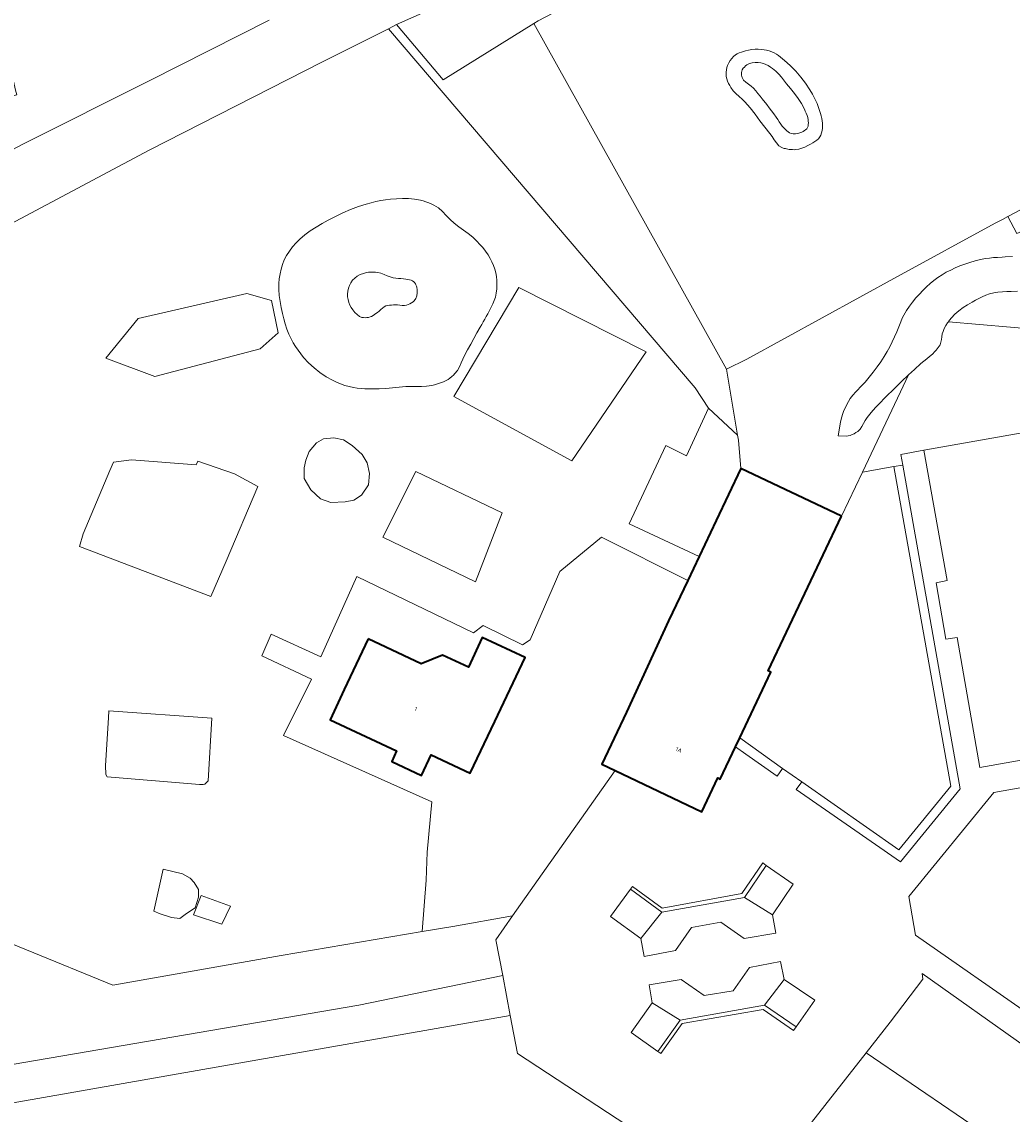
# Model space of a CAD drawing. Header units: metres. Extents: x 197700 to 204338, y 317132 to 325229.
# Tile 638 of 656: x 202976 to 203062, y 318712 to 318808. Entities that reach past the tile are written whole.
import ezdxf
from ezdxf.enums import TextEntityAlignment as Align

# ---------------------------------------------------------------- set-up
doc = ezdxf.new("R2010")
doc.units = ezdxf.units.M
for name, color, linetype, lineweight in [('B-WE-GR-BEPLANTING_CULTUUR_BOSPLANTSOEN-GV', 90, 'Continuous', 18), ('B-WE-GR-BEPLANTING_CULTUUR_HEESTERS-GV', 90, 'Continuous', 18), ('B-WE-GR-BEPLANTING_CULTUUR_VASTE PLANTENVAK-GV', 90, 'Continuous', 18), ('B-WE-GR-GRAS-GV', 60, 'Continuous', 13), ('B-WE-IE-TERREINAFSCHEIDING_KUNSTMATIG_HEKWERK-G', 20, 'IE-TERREINAFSCHEIDING-KUNSTMATIG', 18), ('B-WE-IE-TERREINAFSCHEIDING_KUNSTMATIG_MUUR-G', 90, 'IE-TERREINAFSCHEIDING-KUNSTMATIG-DICHT', 18), ('B-WE-OG-BEBOUWING-GV', 7, 'Continuous', 35), ('B-WE-OG-BEBOUWING-T18', 10, 'Continuous', 18), ('B-WE-OG-TERREIN_CULTUURSCHEIDING-GV', 7, 'Continuous', 18), ('B-WE-OG-TERREIN_ERF-GV', 7, 'Continuous', 18), ('B-WE-OG-TERREIN_ONBEGROEID-GV', 7, 'Continuous', 18), ('B-WE-VH-ONVERHARD-GV', 252, 'Continuous', 18), ('B-WE-VH-VERHARDING_GESLOTEN-GV', 252, 'Continuous', 18), ('B-WE-VH-VERHARDING_HALFVERHARDING-GV', 252, 'Continuous', 18), ('B-WE-VH-VERHARDING_OPEN-GV', 252, 'Continuous', 18)]:
    doc.layers.add(name, color=color, linetype=linetype, lineweight=lineweight)
doc.styles.add('NLCS-ISO-M200-T18', font='NLCS-ISO.ttf', dxfattribs={"height": 0.36})
doc.linetypes.add('IE-TERREINAFSCHEIDING-KUNSTMATIG', pattern='A,4,[82,NLCS.SHX,S=0.75,R=90,X=0,Y=0],4,-2', length=10)
doc.linetypes.add('IE-TERREINAFSCHEIDING-KUNSTMATIG-DICHT', pattern='A,8,-1,[82,NLCS.SHX,S=0.75,R=90,X=0,Y=0],-1', length=10)

msp = doc.modelspace()

# ---------------------------------------------------------------- linework, layer by layer
at = {"layer": 'B-WE-GR-BEPLANTING_CULTUUR_BOSPLANTSOEN-GV'}
for points in [[(203062.584, 318789.149), (203061.813, 318790.614), (203061.335, 318790.363), (203060.702, 318790.029), (203052.207, 318785.413), (203039.089, 318778.201), (203037.343, 318777.337), (203038.289, 318771.587), (203038.362, 318771.145), (203038.573, 318768.688), (203047.338, 318764.534), (203049.163, 318768.375), (203052.454, 318775.374), (203053.148, 318776.831), (203052.563, 318776.275), (203052.018, 318775.741), (203051.083, 318774.797), (203050.685, 318774.394), (203050.294, 318773.985), (203049.917, 318773.564), (203049.563, 318773.125), (203049.401, 318772.878), (203049.256, 318772.615), (203049.109, 318772.355), (203048.944, 318772.117), (203048.743, 318771.92), (203048.592, 318771.815), (203048.43, 318771.718), (203048.258, 318771.635), (203048.082, 318771.569), (203047.904, 318771.524), (203047.739, 318771.508), (203047.049, 318771.533), (203047.247, 318772.725), (203047.329, 318773.104), (203047.442, 318773.472), (203047.549, 318773.742), (203047.669, 318774.009), (203047.801, 318774.27), (203047.944, 318774.526), (203048.097, 318774.772), (203048.327, 318775.081), (203048.585, 318775.369), (203049.131, 318775.928), (203049.39, 318776.217), (203049.745, 318776.647), (203050.095, 318777.084), (203050.433, 318777.528), (203050.757, 318777.982), (203051.059, 318778.449), (203051.3, 318778.861), (203051.526, 318779.282), (203051.74, 318779.71), (203051.945, 318780.143), (203052.144, 318780.578), (203052.267, 318780.871), (203052.381, 318781.168), (203052.494, 318781.466), (203052.615, 318781.759), (203052.753, 318782.042), (203052.982, 318782.433), (203053.237, 318782.812), (203053.514, 318783.177), (203053.806, 318783.53), (203054.108, 318783.87), (203054.406, 318784.184), (203054.716, 318784.488), (203055.039, 318784.78), (203055.374, 318785.056), (203055.721, 318785.312), (203056.08, 318785.546), (203056.453, 318785.763), (203056.837, 318785.963), (203057.228, 318786.147), (203057.624, 318786.315), (203058.061, 318786.481), (203058.506, 318786.628), (203058.959, 318786.757), (203059.416, 318786.866), (203059.875, 318786.954), (203060.212, 318787.003), (203060.552, 318787.039), (203060.893, 318787.066), (203061.299, 318787.091), (203061.576, 318787.107), (203062.217, 318787.133)], [(203062.217, 318787.133), (203061.576, 318787.107), (203061.299, 318787.091), (203060.893, 318787.066), (203060.552, 318787.039), (203060.212, 318787.003), (203059.875, 318786.954), (203059.416, 318786.866), (203058.959, 318786.757), (203058.506, 318786.628), (203058.061, 318786.481), (203057.624, 318786.315), (203057.228, 318786.147), (203056.837, 318785.963), (203056.453, 318785.763), (203056.08, 318785.546), (203055.721, 318785.312), (203055.374, 318785.056), (203055.039, 318784.78), (203054.716, 318784.488), (203054.406, 318784.184), (203054.108, 318783.87), (203053.806, 318783.53), (203053.514, 318783.177), (203053.237, 318782.812), (203052.982, 318782.433), (203052.753, 318782.042), (203052.615, 318781.759), (203052.494, 318781.466), (203052.381, 318781.168), (203052.267, 318780.871), (203052.144, 318780.578), (203051.945, 318780.143), (203051.74, 318779.71), (203051.526, 318779.282), (203051.3, 318778.861), (203051.059, 318778.449), (203050.757, 318777.982), (203050.433, 318777.528), (203050.095, 318777.084), (203049.745, 318776.647), (203049.39, 318776.217), (203049.131, 318775.928), (203048.585, 318775.369), (203048.327, 318775.081), (203048.097, 318774.772), (203047.944, 318774.526), (203047.801, 318774.27), (203047.669, 318774.009), (203047.549, 318773.742), (203047.442, 318773.472), (203047.329, 318773.104), (203047.247, 318772.725), (203047.049, 318771.533), (203047.739, 318771.508), (203047.904, 318771.524), (203048.082, 318771.569), (203048.258, 318771.635), (203048.43, 318771.718), (203048.592, 318771.815), (203048.743, 318771.92), (203048.944, 318772.117), (203049.109, 318772.355), (203049.256, 318772.615), (203049.401, 318772.878), (203049.563, 318773.125), (203049.917, 318773.564), (203050.294, 318773.985), (203050.685, 318774.394), (203051.083, 318774.797), (203052.018, 318775.741), (203052.563, 318776.275), (203053.148, 318776.831), (203053.676, 318777.318), (203054.244, 318777.828), (203054.49, 318778.034), (203054.744, 318778.232), (203054.996, 318778.432), (203055.237, 318778.642), (203055.458, 318778.87), (203055.556, 318778.983), (203055.654, 318779.098), (203055.747, 318779.217), (203055.833, 318779.339), (203055.907, 318779.466), (203055.989, 318779.683), (203056.035, 318779.917), (203056.066, 318780.159), (203056.103, 318780.398), (203056.167, 318780.625), (203056.278, 318780.877), (203056.41, 318781.122), (203056.558, 318781.36), (203056.635, 318781.468), (203056.72, 318781.588), (203056.89, 318781.804), (203057.196, 318782.129), (203057.541, 318782.421), (203057.913, 318782.688), (203058.3, 318782.935), (203058.69, 318783.167), (203058.981, 318783.334), (203059.279, 318783.495), (203059.582, 318783.644), (203059.891, 318783.775), (203060.206, 318783.883), (203060.571, 318783.97), (203060.945, 318784.026), (203061.326, 318784.061), (203061.708, 318784.083), (203062.088, 318784.103), (203062.634, 318784.119)], [(203062.634, 318784.119), (203062.088, 318784.103), (203061.708, 318784.083), (203061.326, 318784.061), (203060.945, 318784.026), (203060.571, 318783.97), (203060.206, 318783.883), (203059.891, 318783.775), (203059.582, 318783.644), (203059.279, 318783.495), (203058.981, 318783.334), (203058.69, 318783.167), (203058.3, 318782.935), (203057.913, 318782.688), (203057.541, 318782.421), (203057.196, 318782.129), (203056.89, 318781.804), (203056.72, 318781.588), (203056.635, 318781.468), (203062.037, 318780.99), (203090.569, 318778.492)]]:
    msp.add_lwpolyline(points, dxfattribs=at)
at = {"layer": 'B-WE-GR-BEPLANTING_CULTUUR_HEESTERS-GV'}
for points in [[(203051.883, 318768.861), (203056.832, 318741.05), (203052.311, 318735.505), (203043.878, 318741.413), (203043.394, 318740.768), (203052.466, 318734.448), (203057.655, 318740.822), (203052.66, 318768.989)], [(203038.48, 318745.249), (203038.113, 318744.476), (203039.023, 318743.83), (203041.732, 318741.901), (203042.209, 318742.578)], [(203040.79, 318734.145), (203040.482, 318734.358), (203038.65, 318731.696), (203031.745, 318730.44), (203029.14, 318732.316), (203028.965, 318732.074), (203031.698, 318730.085), (203038.888, 318731.357)], [(203031.368, 318717.947), (203031.619, 318717.768), (203033.46, 318720.376), (203040.512, 318721.61), (203043.171, 318719.789), (203043.377, 318720.086), (203040.638, 318721.979), (203033.298, 318720.682)]]:
    msp.add_lwpolyline(points, close=True, dxfattribs=at)
at = {"layer": 'B-WE-GR-BEPLANTING_CULTUUR_VASTE PLANTENVAK-GV'}
for points in [[(203038.888, 318731.357), (203041.33, 318729.858), (203043.128, 318732.525), (203040.79, 318734.145)], [(203029.888, 318727.781), (203031.698, 318730.085), (203028.965, 318732.074), (203027.242, 318729.695), (203029.885, 318727.798)], [(203018.709, 318729.747), (203013.525, 318728.845), (203010.856, 318728.391), (202998.594, 318726.305), (202983.942, 318723.714), (202968.889, 318729.868), (202971.945, 318716.279), (203005.342, 318721.976), (203017.862, 318724.554), (203017.248, 318727.677)], [(203040.638, 318721.979), (203043.377, 318720.086), (203045.001, 318722.434), (203042.345, 318724.223)], [(203033.298, 318720.682), (203030.867, 318722.181), (203029.029, 318719.616), (203031.368, 318717.947)]]:
    msp.add_lwpolyline(points, close=True, dxfattribs=at)
for points in [[(203031.278, 318709.833), (203019.141, 318717.773), (203018.516, 318721.084), (202970.964, 318712.732)], [(203065.151, 318707.17), (203049.474, 318717.842), (203044.087, 318710.958)]]:
    msp.add_lwpolyline(points, dxfattribs=at)
at = {"layer": 'B-WE-GR-GRAS-GV'}
for points in [[(203037.31, 318802.8), (203037.352, 318802.601), (203037.42, 318802.403), (203037.507, 318802.209), (203037.607, 318802.021), (203037.711, 318801.841), (203037.913, 318801.563), (203038.155, 318801.313), (203038.418, 318801.076), (203038.684, 318800.841), (203038.934, 318800.593), (203039.388, 318800.065), (203039.819, 318799.516), (203040.239, 318798.958), (203040.661, 318798.4), (203041.097, 318797.855), (203041.294, 318797.586), (203041.48, 318797.299), (203041.673, 318797.022), (203041.892, 318796.785), (203042.154, 318796.618), (203042.249, 318796.582), (203042.347, 318796.552), (203042.449, 318796.527), (203042.551, 318796.505), (203042.653, 318796.486), (203042.791, 318796.464), (203042.931, 318796.448), (203043.071, 318796.438), (203043.21, 318796.436), (203043.348, 318796.442), (203043.619, 318796.484), (203043.886, 318796.562), (203044.149, 318796.668), (203044.403, 318796.793), (203044.647, 318796.928), (203044.826, 318797.031), (203045.009, 318797.14), (203045.182, 318797.258), (203045.336, 318797.391), (203045.459, 318797.542), (203045.546, 318797.713), (203045.607, 318797.905), (203045.648, 318798.108), (203045.671, 318798.315), (203045.683, 318798.516), (203045.678, 318798.73), (203045.651, 318798.946), (203045.608, 318799.162), (203045.556, 318799.377), (203045.502, 318799.588), (203045.372, 318800.021), (203045.208, 318800.446), (203045.017, 318800.862), (203044.805, 318801.267), (203044.58, 318801.659), (203044.215, 318802.22), (203043.805, 318802.757), (203043.358, 318803.268), (203042.879, 318803.748), (203042.376, 318804.195), (203042.204, 318804.342), (203042.03, 318804.489), (203041.853, 318804.631), (203041.668, 318804.76), (203041.475, 318804.869), (203041.267, 318804.958), (203041.048, 318805.031), (203040.823, 318805.088), (203040.596, 318805.131), (203040.37, 318805.161), (203040.094, 318805.178), (203039.815, 318805.174), (203039.534, 318805.149), (203039.257, 318805.105), (203038.987, 318805.043), (203038.804, 318804.993), (203038.62, 318804.936), (203038.439, 318804.869), (203038.268, 318804.788), (203038.112, 318804.691), (203037.939, 318804.546), (203037.781, 318804.374), (203037.64, 318804.183), (203037.521, 318803.98), (203037.429, 318803.773), (203037.37, 318803.588), (203037.327, 318803.393), (203037.302, 318803.193), (203037.296, 318802.993)], [(203039.672, 318801.785), (203039.87, 318801.563), (203040.061, 318801.334), (203040.247, 318801.101), (203040.43, 318800.866), (203040.826, 318800.361), (203041.036, 318800.091), (203041.244, 318799.818), (203041.45, 318799.544), (203041.653, 318799.268), (203041.787, 318799.07), (203041.914, 318798.867), (203042.042, 318798.665), (203042.181, 318798.473), (203042.339, 318798.3), (203042.452, 318798.193), (203042.57, 318798.085), (203042.694, 318797.986), (203042.823, 318797.903), (203042.957, 318797.847), (203043.134, 318797.815), (203043.325, 318797.817), (203043.52, 318797.846), (203043.709, 318797.899), (203043.882, 318797.97), (203043.994, 318798.029), (203044.106, 318798.097), (203044.212, 318798.176), (203044.303, 318798.264), (203044.373, 318798.36), (203044.42, 318798.48), (203044.443, 318798.616), (203044.448, 318798.76), (203044.441, 318798.906), (203044.429, 318799.045), (203044.396, 318799.235), (203044.338, 318799.423), (203044.264, 318799.609), (203044.182, 318799.792), (203044.1, 318799.972), (203043.858, 318800.448), (203043.569, 318800.901), (203043.247, 318801.337), (203042.906, 318801.76), (203042.562, 318802.175), (203042.106, 318802.745), (203041.869, 318803.022), (203041.615, 318803.278), (203041.337, 318803.5), (203041.148, 318803.627), (203040.95, 318803.749), (203040.745, 318803.859), (203040.536, 318803.946), (203040.324, 318804.001), (203040.079, 318804.029), (203039.819, 318804.029), (203039.56, 318803.997), (203039.317, 318803.929), (203039.106, 318803.818), (203038.993, 318803.732), (203038.882, 318803.63), (203038.781, 318803.517), (203038.7, 318803.395), (203038.649, 318803.268), (203038.633, 318803.162), (203038.633, 318803.048), (203038.647, 318802.931), (203038.671, 318802.816), (203038.7, 318802.709), (203038.82, 318802.489), (203039.008, 318802.303), (203039.234, 318802.135), (203039.466, 318801.967)], [(203039.672, 318801.785), (203039.466, 318801.967), (203039.234, 318802.135), (203039.008, 318802.303), (203038.82, 318802.489), (203038.7, 318802.709), (203038.671, 318802.816), (203038.647, 318802.931), (203038.633, 318803.048), (203038.633, 318803.162), (203038.649, 318803.268), (203038.7, 318803.395), (203038.781, 318803.517), (203038.882, 318803.63), (203038.993, 318803.732), (203039.106, 318803.818), (203039.317, 318803.929), (203039.56, 318803.997), (203039.819, 318804.029), (203040.079, 318804.029), (203040.324, 318804.001), (203040.536, 318803.946), (203040.745, 318803.859), (203040.95, 318803.749), (203041.148, 318803.627), (203041.337, 318803.5), (203041.615, 318803.278), (203041.869, 318803.022), (203042.106, 318802.745), (203042.562, 318802.175), (203042.906, 318801.76), (203043.247, 318801.337), (203043.569, 318800.901), (203043.858, 318800.448), (203044.1, 318799.972), (203044.182, 318799.792), (203044.264, 318799.609), (203044.338, 318799.423), (203044.396, 318799.235), (203044.429, 318799.045), (203044.441, 318798.906), (203044.448, 318798.76), (203044.443, 318798.616), (203044.42, 318798.48), (203044.373, 318798.36), (203044.303, 318798.264), (203044.212, 318798.176), (203044.106, 318798.097), (203043.994, 318798.029), (203043.882, 318797.97), (203043.709, 318797.899), (203043.52, 318797.846), (203043.325, 318797.817), (203043.134, 318797.815), (203042.957, 318797.847), (203042.823, 318797.903), (203042.694, 318797.986), (203042.57, 318798.085), (203042.452, 318798.193), (203042.339, 318798.3), (203042.181, 318798.473), (203042.042, 318798.665), (203041.914, 318798.867), (203041.787, 318799.07), (203041.653, 318799.268), (203041.45, 318799.544), (203041.244, 318799.818), (203041.036, 318800.091), (203040.826, 318800.361), (203040.43, 318800.866), (203040.247, 318801.101), (203040.061, 318801.334), (203039.87, 318801.563)], [(202998.694, 318786.453), (202998.575, 318786.047), (202998.486, 318785.63), (202998.424, 318785.208), (202998.385, 318784.791), (202998.377, 318784.268), (202998.416, 318783.741), (202998.491, 318783.213), (202998.593, 318782.688), (202998.71, 318782.172), (202998.822, 318781.722), (202998.949, 318781.272), (202999.094, 318780.828), (202999.262, 318780.395), (202999.456, 318779.976), (202999.641, 318779.635), (202999.844, 318779.301), (203000.064, 318778.976), (203000.297, 318778.663), (203000.542, 318778.363), (203000.975, 318777.893), (203001.447, 318777.45), (203001.953, 318777.042), (203002.487, 318776.679), (203003.043, 318776.368), (203003.394, 318776.203), (203003.757, 318776.055), (203004.129, 318775.924), (203004.506, 318775.815), (203004.886, 318775.729), (203005.208, 318775.679), (203005.534, 318775.648), (203005.863, 318775.631), (203006.193, 318775.622), (203006.521, 318775.616), (203007.106, 318775.625), (203007.69, 318775.663), (203008.274, 318775.718), (203008.859, 318775.775), (203009.444, 318775.819), (203009.893, 318775.831), (203010.345, 318775.828), (203010.796, 318775.83), (203011.242, 318775.856), (203011.68, 318775.925), (203011.939, 318775.985), (203012.2, 318776.052), (203012.457, 318776.132), (203012.705, 318776.229), (203012.94, 318776.347), (203013.105, 318776.449), (203013.267, 318776.563), (203013.422, 318776.686), (203013.569, 318776.817), (203013.706, 318776.954), (203013.919, 318777.231), (203014.091, 318777.542), (203014.24, 318777.873), (203014.384, 318778.207), (203014.54, 318778.532), (203014.807, 318779.027), (203015.076, 318779.521), (203015.348, 318780.014), (203015.622, 318780.506), (203015.898, 318780.996), (203016.031, 318781.226), (203016.167, 318781.454), (203016.302, 318781.683), (203016.434, 318781.913), (203016.56, 318782.146), (203016.863, 318782.717), (203017.006, 318783.007), (203017.13, 318783.303), (203017.225, 318783.604), (203017.298, 318783.953), (203017.343, 318784.313), (203017.361, 318784.677), (203017.351, 318785.04), (203017.313, 318785.395), (203017.251, 318785.72), (203017.163, 318786.044), (203017.052, 318786.363), (203016.922, 318786.674), (203016.776, 318786.973), (203016.587, 318787.298), (203016.369, 318787.61), (203016.131, 318787.909), (203015.879, 318788.197), (203015.621, 318788.475), (203015.255, 318788.819), (203014.86, 318789.132), (203014.037, 318789.73), (203013.639, 318790.043), (203013.29, 318790.368), (203012.955, 318790.716), (203012.618, 318791.058), (203012.263, 318791.369), (203011.872, 318791.621), (203011.65, 318791.727), (203011.42, 318791.82), (203011.184, 318791.903), (203010.945, 318791.976), (203010.706, 318792.04), (203010.197, 318792.136), (203009.676, 318792.182), (203009.148, 318792.188), (203008.62, 318792.165), (203008.099, 318792.123), (203007.674, 318792.073), (203007.249, 318792.004), (203006.827, 318791.918), (203006.407, 318791.818), (203005.993, 318791.708), (203005.305, 318791.492), (203004.627, 318791.237), (203003.961, 318790.947), (203003.308, 318790.629), (203002.67, 318790.289), (203002.149, 318790), (203001.629, 318789.699), (203001.122, 318789.378), (203000.642, 318789.028), (203000.202, 318788.638), (202999.888, 318788.315), (202999.585, 318787.972), (202999.303, 318787.611), (202999.053, 318787.233), (202998.846, 318786.839)], [(203005.617, 318781.839), (203005.75, 318781.818), (203005.892, 318781.812), (203006.037, 318781.82), (203006.18, 318781.842), (203006.316, 318781.875), (203006.451, 318781.929), (203006.581, 318782.003), (203006.707, 318782.089), (203006.831, 318782.179), (203006.954, 318782.267), (203007.104, 318782.384), (203007.248, 318782.515), (203007.392, 318782.644), (203007.541, 318782.757), (203007.703, 318782.841), (203007.855, 318782.884), (203008.015, 318782.907), (203008.18, 318782.918), (203008.346, 318782.922), (203008.51, 318782.927), (203008.708, 318782.922), (203008.909, 318782.901), (203009.109, 318782.879), (203009.304, 318782.874), (203009.491, 318782.904), (203009.639, 318782.954), (203009.789, 318783.019), (203009.933, 318783.098), (203010.062, 318783.189), (203010.169, 318783.292), (203010.293, 318783.484), (203010.379, 318783.717), (203010.425, 318783.972), (203010.429, 318784.227), (203010.389, 318784.461), (203010.355, 318784.565), (203010.312, 318784.672), (203010.259, 318784.775), (203010.197, 318784.869), (203010.126, 318784.948), (203010.015, 318785.024), (203009.882, 318785.075), (203009.737, 318785.111), (203009.587, 318785.14), (203009.443, 318785.169), (203009.226, 318785.205), (203009.004, 318785.222), (203008.782, 318785.232), (203008.56, 318785.246), (203008.342, 318785.278), (203008.068, 318785.358), (203007.8, 318785.468), (203007.534, 318785.585), (203007.265, 318785.687), (203006.99, 318785.751), (203006.794, 318785.774), (203006.594, 318785.787), (203006.394, 318785.789), (203006.196, 318785.777), (203006.005, 318785.746), (203005.737, 318785.671), (203005.468, 318785.562), (203005.212, 318785.423), (203004.982, 318785.257), (203004.792, 318785.067), (203004.649, 318784.862), (203004.528, 318784.626), (203004.436, 318784.372), (203004.375, 318784.112), (203004.35, 318783.86), (203004.362, 318783.626), (203004.407, 318783.386), (203004.479, 318783.147), (203004.573, 318782.919), (203004.685, 318782.709), (203004.826, 318782.492), (203004.994, 318782.277), (203005.184, 318782.083), (203005.393, 318781.93)], [(203005.617, 318781.839), (203005.393, 318781.93), (203005.184, 318782.083), (203004.994, 318782.277), (203004.826, 318782.492), (203004.685, 318782.709), (203004.573, 318782.919), (203004.479, 318783.147), (203004.407, 318783.386), (203004.362, 318783.626), (203004.35, 318783.86), (203004.375, 318784.112), (203004.436, 318784.372), (203004.528, 318784.626), (203004.649, 318784.862), (203004.792, 318785.067), (203004.982, 318785.257), (203005.212, 318785.423), (203005.468, 318785.562), (203005.737, 318785.671), (203006.005, 318785.746), (203006.196, 318785.777), (203006.394, 318785.789), (203006.594, 318785.787), (203006.794, 318785.774), (203006.99, 318785.751), (203007.265, 318785.687), (203007.534, 318785.585), (203007.8, 318785.468), (203008.068, 318785.358), (203008.342, 318785.278), (203008.56, 318785.246), (203008.782, 318785.232), (203009.004, 318785.222), (203009.226, 318785.205), (203009.443, 318785.169), (203009.587, 318785.14), (203009.737, 318785.111), (203009.882, 318785.075), (203010.015, 318785.024), (203010.126, 318784.948), (203010.197, 318784.869), (203010.259, 318784.775), (203010.312, 318784.672), (203010.355, 318784.565), (203010.389, 318784.461), (203010.429, 318784.227), (203010.425, 318783.972), (203010.379, 318783.717), (203010.293, 318783.484), (203010.169, 318783.292), (203010.062, 318783.189), (203009.933, 318783.098), (203009.789, 318783.019), (203009.639, 318782.954), (203009.491, 318782.904), (203009.304, 318782.874), (203009.109, 318782.879), (203008.909, 318782.901), (203008.708, 318782.922), (203008.51, 318782.927), (203008.346, 318782.922), (203008.18, 318782.918), (203008.015, 318782.907), (203007.855, 318782.884), (203007.703, 318782.841), (203007.541, 318782.757), (203007.392, 318782.644), (203007.248, 318782.515), (203007.104, 318782.384), (203006.954, 318782.267), (203006.831, 318782.179), (203006.707, 318782.089), (203006.581, 318782.003), (203006.451, 318781.929), (203006.316, 318781.875), (203006.18, 318781.842), (203006.037, 318781.82), (203005.892, 318781.812), (203005.75, 318781.818)], [(203096.087, 318777.617), (203054.505, 318770.278), (203056.522, 318758.938), (203055.562, 318758.745), (203056.419, 318753.833), (203057.389, 318753.978), (203059.38, 318742.671), (203100.961, 318750.024), (203098.939, 318761.32), (203099.929, 318761.522), (203099.012, 318766.466), (203098.08, 318766.298)]]:
    msp.add_lwpolyline(points, close=True, dxfattribs=at)
at = {"layer": 'B-WE-IE-TERREINAFSCHEIDING_KUNSTMATIG_HEKWERK-G'}
for points in [[(203061.813, 318790.614), (203069.575, 318794.701), (203083.268, 318802.091), (203090.236, 318805.941), (203081.294, 318823.196), (203074.056, 318836.015), (203047.962, 318822.055), (203035.751, 318815.43), (203020.959, 318807.658), (203020.561, 318807.41)], [(202962.252, 318784.206), (202966.414, 318785.433), (202975.937, 318790.452), (202987.107, 318796.383), (203002.182, 318804.081), (203007.914, 318806.965)], [(203007.914, 318806.965), (203008.615, 318807.318)], [(203008.615, 318807.318), (203012.685, 318802.515), (203020.561, 318807.41)], [(203037.343, 318777.337), (203039.089, 318778.201), (203052.207, 318785.413), (203060.702, 318790.029), (203061.335, 318790.363), (203061.813, 318790.614)], [(203097.232, 318777.952), (203090.569, 318778.492), (203062.037, 318780.99), (203056.635, 318781.468)], [(203037.343, 318777.337), (203038.289, 318771.587)], [(203096.087, 318777.617), (203054.505, 318770.278)], [(203054.505, 318770.278), (203056.522, 318758.938), (203055.562, 318758.745), (203056.419, 318753.833), (203057.389, 318753.978), (203059.38, 318742.671), (203100.961, 318750.024), (203098.939, 318761.32), (203099.929, 318761.522), (203099.012, 318766.466), (203098.08, 318766.298), (203096.087, 318777.617)], [(203049.163, 318768.375), (203052.454, 318775.374), (203053.148, 318776.831)], [(203038.289, 318771.587), (203038.362, 318771.145), (203038.573, 318768.688)], [(202968.889, 318729.868), (202983.942, 318723.714), (202998.594, 318726.305), (203010.856, 318728.391)], [(203010.856, 318728.391), (203013.525, 318728.845), (203018.709, 318729.747)]]:
    msp.add_lwpolyline(points, dxfattribs=at)
at = {"layer": 'B-WE-IE-TERREINAFSCHEIDING_KUNSTMATIG_MUUR-G'}
msp.add_lwpolyline([(203008.615, 318807.318), (203019.856, 318812.33)], dxfattribs=at)
at = {"layer": 'B-WE-OG-BEBOUWING-GV'}
for points in [[(203047.338, 318764.534), (203038.573, 318768.688), (203036.432, 318764.169), (203034.943, 318761.027), (203033.955, 318758.94), (203032.297, 318755.441), (203028.623, 318747.479), (203026.477, 318742.963), (203027.644, 318742.409), (203035.191, 318738.823), (203036.576, 318741.755), (203036.775, 318741.661), (203038.113, 318744.476), (203038.48, 318745.249), (203041.195, 318750.963), (203040.96, 318751.075)], [(203006.142, 318753.857), (203004.078, 318749.465), (203002.84, 318746.831), (203008.619, 318744.113), (203008.203, 318743.201), (203010.79, 318741.965), (203011.646, 318743.773), (203015.037, 318742.165), (203017.179, 318746.683), (203019.818, 318752.249), (203016.079, 318753.988), (203014.88, 318751.411), (203012.629, 318752.458), (203010.776, 318751.702)]]:
    msp.add_lwpolyline(points, close=True, dxfattribs=at)
at = {"layer": 'B-WE-OG-TERREIN_CULTUURSCHEIDING-GV'}
for points in [[(203081.294, 318823.196), (203090.236, 318805.941), (203083.268, 318802.091), (203069.575, 318794.701), (203061.813, 318790.614), (203062.584, 318789.149), (203099.325, 318805.004), (203094.111, 318814.785)], [(203019.856, 318812.33), (203008.615, 318807.318), (203012.685, 318802.515), (203020.561, 318807.41), (203020.959, 318807.658)], [(202968.889, 318729.868), (202983.942, 318723.714), (202998.594, 318726.305), (203010.856, 318728.391), (203011.195, 318732.862), (203011.285, 318735.306), (203011.685, 318739.672), (202998.793, 318745.444), (203001.223, 318750.355), (202996.903, 318752.384), (202997.707, 318754.277), (203002.027, 318752.291), (203005.182, 318759.302), (203015.32, 318754.387), (203016.164, 318755.024), (203019.569, 318753.346), (203020.257, 318753.79), (203022.817, 318759.737), (203026.453, 318762.718), (203033.955, 318758.94), (203034.943, 318761.027), (203028.858, 318763.875), (203032.037, 318770.699), (203033.858, 318769.806), (203035.751, 318773.936), (203034.601, 318775.717), (203007.914, 318806.965), (203002.182, 318804.081), (202987.107, 318796.383), (202975.937, 318790.452)], [(203090.569, 318778.492), (203062.037, 318780.99), (203056.635, 318781.468), (203056.558, 318781.36), (203056.41, 318781.122), (203056.278, 318780.877), (203056.167, 318780.625), (203056.103, 318780.398), (203056.066, 318780.159), (203056.035, 318779.917), (203055.989, 318779.683), (203055.907, 318779.466), (203055.833, 318779.339), (203055.747, 318779.217), (203055.654, 318779.098), (203055.556, 318778.983), (203055.458, 318778.87), (203055.237, 318778.642), (203054.996, 318778.432), (203054.744, 318778.232), (203054.49, 318778.034), (203054.244, 318777.828), (203053.676, 318777.318), (203053.148, 318776.831), (203052.454, 318775.374), (203049.163, 318768.375), (203051.883, 318768.861), (203052.66, 318768.989), (203052.496, 318769.914), (203054.505, 318770.278), (203096.087, 318777.617)], [(203092.899, 318723.577), (203094.499, 318714.815), (203094.007, 318714.727), (203076.045, 318711.517), (203075.553, 318711.429), (203073.912, 318720.186), (203063.426, 318718.308), (203054.349, 318724.732), (203054.423, 318724.24), (203051.564, 318720.498), (203049.474, 318717.842), (203065.151, 318707.17), (203104.628, 318714.066), (203106.994, 318717.483), (203108.67, 318716.307)]]:
    msp.add_lwpolyline(points, dxfattribs=at)
for points in [[(203008.615, 318807.318), (203007.914, 318806.965), (203034.601, 318775.717), (203035.751, 318773.936), (203038.289, 318771.587), (203037.343, 318777.337), (203020.561, 318807.41), (203012.685, 318802.515)], [(202998.694, 318786.453), (202998.846, 318786.839), (202999.053, 318787.233), (202999.303, 318787.611), (202999.585, 318787.972), (202999.888, 318788.315), (203000.202, 318788.638), (203000.642, 318789.028), (203001.122, 318789.378), (203001.629, 318789.699), (203002.149, 318790), (203002.67, 318790.289), (203003.308, 318790.629), (203003.961, 318790.947), (203004.627, 318791.237), (203005.305, 318791.492), (203005.993, 318791.708), (203006.407, 318791.818), (203006.827, 318791.918), (203007.249, 318792.004), (203007.674, 318792.073), (203008.099, 318792.123), (203008.62, 318792.165), (203009.148, 318792.188), (203009.676, 318792.182), (203010.197, 318792.136), (203010.706, 318792.04), (203010.945, 318791.976), (203011.184, 318791.903), (203011.42, 318791.82), (203011.65, 318791.727), (203011.872, 318791.621), (203012.263, 318791.369), (203012.618, 318791.058), (203012.955, 318790.716), (203013.29, 318790.368), (203013.639, 318790.043), (203014.037, 318789.73), (203014.86, 318789.132), (203015.255, 318788.819), (203015.621, 318788.475), (203015.879, 318788.197), (203016.131, 318787.909), (203016.369, 318787.61), (203016.587, 318787.298), (203016.776, 318786.973), (203016.922, 318786.674), (203017.052, 318786.363), (203017.163, 318786.044), (203017.251, 318785.72), (203017.313, 318785.395), (203017.351, 318785.04), (203017.361, 318784.677), (203017.343, 318784.313), (203017.298, 318783.953), (203017.225, 318783.604), (203017.13, 318783.303), (203017.006, 318783.007), (203016.863, 318782.717), (203016.56, 318782.146), (203016.434, 318781.913), (203016.302, 318781.683), (203016.167, 318781.454), (203016.031, 318781.226), (203015.898, 318780.996), (203015.622, 318780.506), (203015.348, 318780.014), (203015.076, 318779.521), (203014.807, 318779.027), (203014.54, 318778.532), (203014.384, 318778.207), (203014.24, 318777.873), (203014.091, 318777.542), (203013.919, 318777.231), (203013.706, 318776.954), (203013.569, 318776.817), (203013.422, 318776.686), (203013.267, 318776.563), (203013.105, 318776.449), (203012.94, 318776.347), (203012.705, 318776.229), (203012.457, 318776.132), (203012.2, 318776.052), (203011.939, 318775.985), (203011.68, 318775.925), (203011.242, 318775.856), (203010.796, 318775.83), (203010.345, 318775.828), (203009.893, 318775.831), (203009.444, 318775.819), (203008.859, 318775.775), (203008.274, 318775.718), (203007.69, 318775.663), (203007.106, 318775.625), (203006.521, 318775.616), (203006.193, 318775.622), (203005.863, 318775.631), (203005.534, 318775.648), (203005.208, 318775.679), (203004.886, 318775.729), (203004.506, 318775.815), (203004.129, 318775.924), (203003.757, 318776.055), (203003.394, 318776.203), (203003.043, 318776.368), (203002.487, 318776.679), (203001.953, 318777.042), (203001.447, 318777.45), (203000.975, 318777.893), (203000.542, 318778.363), (203000.297, 318778.663), (203000.064, 318778.976), (202999.844, 318779.301), (202999.641, 318779.635), (202999.456, 318779.976), (202999.262, 318780.395), (202999.094, 318780.828), (202998.949, 318781.272), (202998.822, 318781.722), (202998.71, 318782.172), (202998.593, 318782.688), (202998.491, 318783.213), (202998.416, 318783.741), (202998.377, 318784.268), (202998.385, 318784.791), (202998.424, 318785.208), (202998.486, 318785.63), (202998.575, 318786.047)], [(202986.136, 318781.752), (202995.6, 318783.925), (202997.746, 318783.3), (202998.332, 318780.502), (202996.762, 318779.104), (202987.587, 318776.685), (202983.335, 318778.289)], [(203013.609, 318774.944), (203019.265, 318784.438), (203030.327, 318778.831), (203023.874, 318769.363)], [(203000.59, 318768.755), (203000.736, 318769.424), (203001.027, 318770.182), (203001.667, 318770.91), (203002.279, 318771.274), (203003.181, 318771.346), (203004.011, 318771.186), (203004.768, 318770.691), (203005.642, 318769.919), (203006.064, 318769.177), (203006.282, 318768.245), (203006.181, 318767.255), (203005.569, 318766.367), (203004.914, 318765.93), (203004.157, 318765.784), (203002.919, 318765.726), (203002.002, 318766.046), (203001.158, 318766.833), (203000.575, 318767.808)], [(202984.014, 318769.244), (202985.564, 318769.437), (202991.182, 318769.007), (202991.347, 318769.315), (202994.525, 318768.237), (202996.545, 318767.122), (202993.791, 318760.637), (202992.463, 318757.564), (202981.029, 318761.914), (202981.373, 318763.003), (202983.694, 318768.524)], [(203007.435, 318762.708), (203010.309, 318768.439), (203017.815, 318764.823), (203015.507, 318758.818)], [(202983.587, 318747.588), (202992.564, 318746.964), (202992.235, 318741.514), (202991.943, 318741.217), (202991.793, 318741.191), (202991.476, 318741.182), (202983.437, 318741.848), (202983.319, 318742.061), (202983.304, 318742.846), (202983.57, 318746.997)], [(203053.186, 318731.443), (203053.764, 318728.084), (203064.02, 318720.93), (203103.78, 318728.015), (203111.045, 318738.867), (203110.84, 318740.001), (203100.351, 318747.58), (203060.596, 318740.484)], [(202988.334, 318733.815), (202989.993, 318733.407), (202990.662, 318733.029), (202991.011, 318732.651), (202991.389, 318732.04), (202991.389, 318731.37), (202991.098, 318730.468), (202990.342, 318729.974), (202989.76, 318729.537), (202989.033, 318729.625), (202988.073, 318729.945), (202987.52, 318730.177)], [(202991.622, 318731.516), (202994.182, 318730.614), (202993.426, 318729.043), (202990.953, 318729.857)]]:
    msp.add_lwpolyline(points, close=True, dxfattribs=at)
at = {"layer": 'B-WE-OG-TERREIN_ERF-GV'}
msp.add_lwpolyline([(202972.717, 318807.953), (202972.897, 318805.064), (202968.615, 318804.426), (202968.855, 318802.978), (202974.826, 318804.482), (202975.484, 318801.62), (202975.582, 318801.196), (202972.408, 318800.416), (202972.896, 318798.038), (202969.455, 318797.158), (202969.891, 318795.099), (202966.891, 318794.466), (202966.919, 318793.127), (202966.225, 318793.064), (202966.648, 318791.936), (202976.104, 318796.927), (202987.147, 318802.468), (202997.534, 318807.696)], dxfattribs=at)
for points in [[(203034.943, 318761.027), (203036.432, 318764.169), (203038.573, 318768.688), (203038.362, 318771.145), (203038.289, 318771.587), (203035.751, 318773.936), (203033.858, 318769.806), (203032.037, 318770.699), (203028.858, 318763.875)], [(203010.856, 318728.391), (203013.525, 318728.845), (203018.709, 318729.747), (203027.644, 318742.409), (203026.477, 318742.963), (203028.623, 318747.479), (203032.297, 318755.441), (203033.955, 318758.94), (203026.453, 318762.718), (203022.817, 318759.737), (203020.257, 318753.79), (203019.569, 318753.346), (203016.164, 318755.024), (203015.32, 318754.387), (203005.182, 318759.302), (203002.027, 318752.291), (202997.707, 318754.277), (202996.903, 318752.384), (203001.223, 318750.355), (202998.793, 318745.444), (203011.685, 318739.672), (203011.285, 318735.306), (203011.195, 318732.862)], [(203004.078, 318749.465), (203006.142, 318753.857), (203010.776, 318751.702), (203012.629, 318752.458), (203014.88, 318751.411), (203016.079, 318753.988), (203019.818, 318752.249), (203017.179, 318746.683), (203015.037, 318742.165), (203011.646, 318743.773), (203010.79, 318741.965), (203008.203, 318743.201), (203008.619, 318744.113), (203002.84, 318746.831)]]:
    msp.add_lwpolyline(points, close=True, dxfattribs=at)
at = {"layer": 'B-WE-OG-TERREIN_ONBEGROEID-GV'}
for points in [[(202986.136, 318781.752), (202983.335, 318778.289), (202987.587, 318776.685), (202996.762, 318779.104), (202998.332, 318780.502), (202997.746, 318783.3), (202995.6, 318783.925)], [(203013.609, 318774.944), (203023.874, 318769.363), (203030.327, 318778.831), (203019.265, 318784.438)], [(203000.59, 318768.755), (203000.575, 318767.808), (203001.158, 318766.833), (203002.002, 318766.046), (203002.919, 318765.726), (203004.157, 318765.784), (203004.914, 318765.93), (203005.569, 318766.367), (203006.181, 318767.255), (203006.282, 318768.245), (203006.064, 318769.177), (203005.642, 318769.919), (203004.768, 318770.691), (203004.011, 318771.186), (203003.181, 318771.346), (203002.279, 318771.274), (203001.667, 318770.91), (203001.027, 318770.182), (203000.736, 318769.424)], [(202984.014, 318769.244), (202983.694, 318768.524), (202981.373, 318763.003), (202981.029, 318761.914), (202992.463, 318757.564), (202993.791, 318760.637), (202996.545, 318767.122), (202994.525, 318768.237), (202991.347, 318769.315), (202991.182, 318769.007), (202985.564, 318769.437)], [(203007.435, 318762.708), (203015.507, 318758.818), (203017.815, 318764.823), (203010.309, 318768.439)], [(202983.587, 318747.588), (202983.57, 318746.997), (202983.304, 318742.846), (202983.319, 318742.061), (202983.437, 318741.848), (202991.476, 318741.182), (202991.793, 318741.191), (202991.943, 318741.217), (202992.235, 318741.514), (202992.564, 318746.964)], [(202988.334, 318733.815), (202987.52, 318730.177), (202988.073, 318729.945), (202989.033, 318729.625), (202989.76, 318729.537), (202990.342, 318729.974), (202991.098, 318730.468), (202991.389, 318731.37), (202991.389, 318732.04), (202991.011, 318732.651), (202990.662, 318733.029), (202989.993, 318733.407)], [(202991.622, 318731.516), (202990.953, 318729.857), (202993.426, 318729.043), (202994.182, 318730.614)]]:
    msp.add_lwpolyline(points, close=True, dxfattribs=at)
at = {"layer": 'B-WE-VH-ONVERHARD-GV'}
msp.add_lwpolyline([(202970.554, 318712.639), (202970.964, 318712.732), (203018.516, 318721.084), (203017.862, 318724.554), (203005.342, 318721.976), (202971.945, 318716.279), (202969.824, 318715.917)], close=True, dxfattribs=at)
at = {"layer": 'B-WE-VH-VERHARDING_GESLOTEN-GV'}
msp.add_lwpolyline([(202997.534, 318807.696), (202987.147, 318802.468), (202976.104, 318796.927), (202966.648, 318791.936), (202966.496, 318791.863), (202958.295, 318787.919), (202958.598, 318782.697), (202962.252, 318784.206), (202966.414, 318785.433), (202975.937, 318790.452), (202987.107, 318796.383), (203002.182, 318804.081), (203007.914, 318806.965), (203008.615, 318807.318), (203019.856, 318812.33)], dxfattribs=at)
msp.add_lwpolyline([(203049.163, 318768.375), (203047.338, 318764.534), (203040.96, 318751.075), (203041.195, 318750.963), (203038.48, 318745.249), (203042.209, 318742.578), (203043.878, 318741.413), (203052.311, 318735.505), (203056.832, 318741.05), (203051.883, 318768.861)], close=True, dxfattribs=at)
at = {"layer": 'B-WE-VH-VERHARDING_HALFVERHARDING-GV'}
for points in [[(203061.813, 318790.614), (203069.575, 318794.701), (203083.268, 318802.091), (203090.236, 318805.941), (203081.294, 318823.196), (203074.056, 318836.015), (203047.962, 318822.055), (203035.751, 318815.43), (203020.959, 318807.658), (203020.561, 318807.41), (203037.343, 318777.337), (203039.089, 318778.201), (203052.207, 318785.413), (203060.702, 318790.029), (203061.335, 318790.363)], [(203037.31, 318802.8), (203037.296, 318802.993), (203037.302, 318803.193), (203037.327, 318803.393), (203037.37, 318803.588), (203037.429, 318803.773), (203037.521, 318803.98), (203037.64, 318804.183), (203037.781, 318804.374), (203037.939, 318804.546), (203038.112, 318804.691), (203038.268, 318804.788), (203038.439, 318804.869), (203038.62, 318804.936), (203038.804, 318804.993), (203038.987, 318805.043), (203039.257, 318805.105), (203039.534, 318805.149), (203039.815, 318805.174), (203040.094, 318805.178), (203040.37, 318805.161), (203040.596, 318805.131), (203040.823, 318805.088), (203041.048, 318805.031), (203041.267, 318804.958), (203041.475, 318804.869), (203041.668, 318804.76), (203041.853, 318804.631), (203042.03, 318804.489), (203042.204, 318804.342), (203042.376, 318804.195), (203042.879, 318803.748), (203043.358, 318803.268), (203043.805, 318802.757), (203044.215, 318802.22), (203044.58, 318801.659), (203044.805, 318801.267), (203045.017, 318800.862), (203045.208, 318800.446), (203045.372, 318800.021), (203045.502, 318799.588), (203045.556, 318799.377), (203045.608, 318799.162), (203045.651, 318798.946), (203045.678, 318798.73), (203045.683, 318798.516), (203045.671, 318798.315), (203045.648, 318798.108), (203045.607, 318797.905), (203045.546, 318797.713), (203045.459, 318797.542), (203045.336, 318797.391), (203045.182, 318797.258), (203045.009, 318797.14), (203044.826, 318797.031), (203044.647, 318796.928), (203044.403, 318796.793), (203044.149, 318796.668), (203043.886, 318796.562), (203043.619, 318796.484), (203043.348, 318796.442), (203043.21, 318796.436), (203043.071, 318796.438), (203042.931, 318796.448), (203042.791, 318796.464), (203042.653, 318796.486), (203042.551, 318796.505), (203042.449, 318796.527), (203042.347, 318796.552), (203042.249, 318796.582), (203042.154, 318796.618), (203041.892, 318796.785), (203041.673, 318797.022), (203041.48, 318797.299), (203041.294, 318797.586), (203041.097, 318797.855), (203040.661, 318798.4), (203040.239, 318798.958), (203039.819, 318799.516), (203039.388, 318800.065), (203038.934, 318800.593), (203038.684, 318800.841), (203038.418, 318801.076), (203038.155, 318801.313), (203037.913, 318801.563), (203037.711, 318801.841), (203037.607, 318802.021), (203037.507, 318802.209), (203037.42, 318802.403), (203037.352, 318802.601)]]:
    msp.add_lwpolyline(points, close=True, dxfattribs=at)
at = {"layer": 'B-WE-VH-VERHARDING_OPEN-GV'}
for points in [[(203100.961, 318750.024), (203059.38, 318742.671), (203057.389, 318753.978), (203056.419, 318753.833), (203055.562, 318758.745), (203056.522, 318758.938), (203054.505, 318770.278), (203052.496, 318769.914), (203052.66, 318768.989), (203057.655, 318740.822), (203052.466, 318734.448), (203043.394, 318740.768), (203043.878, 318741.413), (203042.209, 318742.578), (203041.732, 318741.901), (203039.023, 318743.83), (203038.113, 318744.476), (203036.775, 318741.661), (203036.576, 318741.755), (203035.191, 318738.823), (203027.644, 318742.409), (203018.709, 318729.747), (203017.248, 318727.677), (203017.862, 318724.554), (203018.516, 318721.084), (203019.141, 318717.773), (203031.278, 318709.833)], [(203044.087, 318710.958), (203049.474, 318717.842), (203051.564, 318720.498), (203054.423, 318724.24), (203054.349, 318724.732), (203063.426, 318718.308)]]:
    msp.add_lwpolyline(points, dxfattribs=at)
for points in [[(203053.186, 318731.443), (203060.596, 318740.484), (203100.351, 318747.58), (203110.84, 318740.001), (203111.045, 318738.867), (203103.78, 318728.015), (203064.02, 318720.93), (203053.764, 318728.084)], [(203029.888, 318727.781), (203029.885, 318727.798), (203027.242, 318729.695), (203028.965, 318732.074), (203029.14, 318732.316), (203031.745, 318730.44), (203038.65, 318731.696), (203040.482, 318734.358), (203040.79, 318734.145), (203043.128, 318732.525), (203041.33, 318729.858), (203041.621, 318728.255), (203038.856, 318727.789), (203036.826, 318729.194), (203034.294, 318728.747), (203032.897, 318726.746), (203030.169, 318726.209)], [(203031.698, 318730.085), (203029.888, 318727.781), (203030.169, 318726.209), (203032.897, 318726.746), (203034.294, 318728.747), (203036.826, 318729.194), (203038.856, 318727.789), (203041.621, 318728.255), (203041.33, 318729.858), (203038.888, 318731.357)], [(203043.377, 318720.086), (203043.171, 318719.789), (203040.512, 318721.61), (203033.46, 318720.376), (203031.619, 318717.768), (203031.368, 318717.947), (203029.029, 318719.616), (203030.867, 318722.181), (203030.611, 318723.757), (203033.393, 318724.232), (203035.384, 318722.817), (203037.898, 318723.24), (203039.337, 318725.268), (203042.035, 318725.775), (203042.345, 318724.223), (203045.001, 318722.434)], [(203030.867, 318722.181), (203033.298, 318720.682), (203040.638, 318721.979), (203042.345, 318724.223), (203042.035, 318725.775), (203039.337, 318725.268), (203037.898, 318723.24), (203035.384, 318722.817), (203033.393, 318724.232), (203030.611, 318723.757)]]:
    msp.add_lwpolyline(points, close=True, dxfattribs=at)

# ---------------------------------------------------------------- texts
at = {"layer": 'B-WE-OG-BEBOUWING-T18', "style": 'NLCS-ISO-M200-T18'}
for s, rotation, p in [('1', 334.9, (203010.292, 318747.747)), ('1A', 334.6, (203033.185, 318744.205))]:
    msp.add_text(s, height=0.36, rotation=rotation, dxfattribs=at).set_placement(p, align=Align.MIDDLE)

doc.saveas('drawing.dxf')
